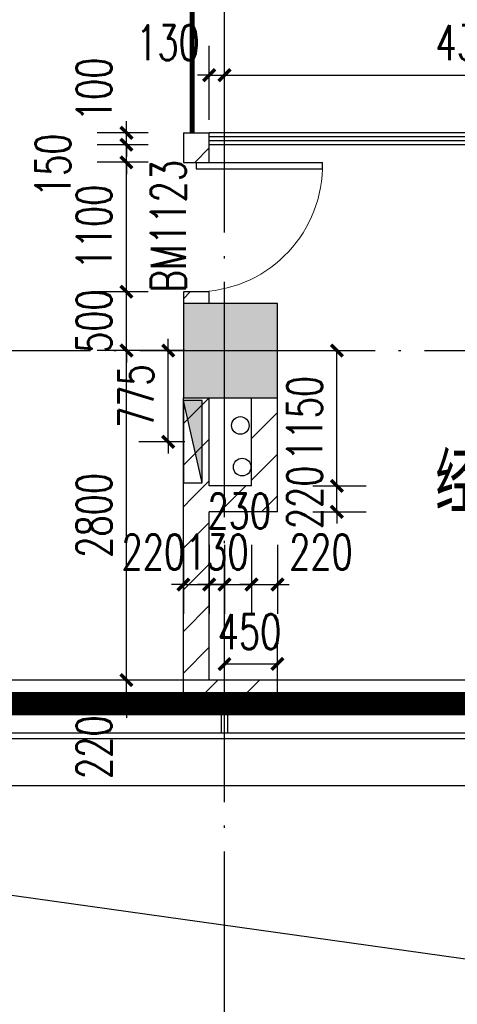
# Model space of a CAD drawing. Extents: x 797781 to 1255204, y 21234 to 1024248.
# Tile 336 of 656: x 928366 to 932088, y 369569 to 377936. Entities that reach past the tile are written whole.
import ezdxf

# ---------------------------------------------------------------- set-up
doc = ezdxf.new("R2010")
doc.units = 0
doc.header["$LTSCALE"] = 1000
doc.header["$MEASUREMENT"] = 0
for name, pattern in [('( Hidden )', [0.375, 0.25, -0.125]), ('230303生产综合楼-平面图_t8$0$DOTE', [2.42, 2, -0.2, 0.02, -0.2]), ('__DASH', [0.35, 0.25, -0.1])]:
    doc.linetypes.add(name, pattern=pattern)
for name, color, linetype in [('230303生产综合楼-平面图_t8$0$3T_WOOD', 21, 'Continuous'), ('230303生产综合楼-平面图_t8$0$A-WALL-CURTWALL', 4, 'Continuous'), ('230303生产综合楼-平面图_t8$0$COLUMN', 40, 'Continuous'), ('230303生产综合楼-平面图_t8$0$CURTWALL', 4, 'Continuous'), ('230303生产综合楼-平面图_t8$0$DOOR_FIRE', 4, 'Continuous'), ('230303生产综合楼-平面图_t8$0$DOTE', 1, '230303生产综合楼-平面图_t8$0$DOTE'), ('230303生产综合楼-平面图_t8$0$PUB_DIM', 3, 'Continuous'), ('230303生产综合楼-平面图_t8$0$PUB_HATCH', 8, 'Continuous'), ('230303生产综合楼-平面图_t8$0$PUB_TEXT', 7, 'Continuous'), ('230303生产综合楼-平面图_t8$0$VPIPE-雨水', 4, 'Continuous'), ('230303生产综合楼-平面图_t8$0$WALL-MOVE', 6, 'Continuous'), ('230303生产综合楼-平面图_t8$0$WINDOW_TEXT', 7, 'Continuous'), ('230303生产综合楼-平面图_t8$0$水管', 4, 'Continuous'), ('230303生产综合楼-平面图_t8$0$看线', 115, 'Continuous'), ('CURTWALL', 4, 'Continuous'), ('EQUIP_消火栓', 7, 'Continuous'), ('PUB_HATCH', 8, 'Continuous'), ('VPIPE-消防', 1, 'Continuous'), ('防排烟', 7, 'Continuous')]:
    doc.layers.add(name, color=color, linetype=linetype)
doc.styles.add('230303生产综合楼-平面图_t8$0$_TCH_DIM', font='SIMPLEX', dxfattribs={"bigfont": 'GBCBIG'})
doc.styles.add('230303生产综合楼-平面图_T8$0$_TCH_DIM_T3', font='SIMPLEX', dxfattribs={"width": 0.705882, "bigfont": 'GBCBIG'})
doc.styles.add('230303生产综合楼-平面图_t8$0$_TCH_WINDOW', font='SIMPLEX', dxfattribs={"height": 3.5, "bigfont": 'GBCBIG'})
doc.dimstyles.new('230303生产综合楼-平面图_T8$0$_TCH_ARCH&&100', dxfattribs={"dimtxt": 297.5, "dimasz": 100, "dimexe": 250, "dimexo": 300, "dimgap": 126.25, "dimtad": 1, "dimdec": 0, "dimzin": 0, "dimdsep": 46, "dimtxsty": '230303生产综合楼-平面图_T8$0$_TCH_DIM_T3', "dimblk": '230303生产综合楼-平面图_t8$0$_ArchTick', "dimcen": 0.09, "dimclrt": 7, "dimazin": 2, "dimtfac": 1, "dimtdec": 0, "dimtix": 1, "dimtmove": 2, "dimatfit": 3, "dimfxl": 1, "dimtolj": 1, "dimtzin": 0, "dimarcsym": 0})
pattern_1 = [(45, (0, 179.5), (-176.776766, 176.776766), [])]

# ---------------------------------------------------------------- blocks, each defined once
blk = doc.blocks.new('AQ3')
at = {"color": 6, "linetype": '__DASH', "ltscale": 4, "const_width": 200}
blk.add_lwpolyline([(1148573.8, 354817.5), (1119121.3, 354817.5)], dxfattribs=at)
blk = doc.blocks.new('230303生产综合楼-平面图_t8$0$_ArchTick')
at = {"color": 0, "linetype": 'ByBlock', "const_width": 0.3}
blk.add_lwpolyline([(-0.5, -0.5), (0.5, 0.5)], dxfattribs=at)
blk = doc.blocks.new('*D6314')
at = {"layer": '230303生产综合楼-平面图_t8$0$PUB_DIM', "color": 0, "lineweight": -2, "transparency": 16777216}
for p, q in [((1099040.1, 161363.6), (1099040.1, 161463.6)), ((1099180, 161363.6), (1098790.1, 161363.6)), ((1099040.1, 160588.5), (1099040.1, 161363.6)), ((1099180, 160588.5), (1098790.1, 160588.5)), ((1099040.1, 160588.5), (1099040.1, 160488.5))]:
    blk.add_line(p, q, dxfattribs=at)
at = {"layer": 'Defpoints', "color": 0, "transparency": 16777216}
for p in [(1099040.1, 161363.6), (1099480, 161363.6), (1099480, 160588.5)]:
    blk.add_point(p, dxfattribs=at)
at = {"layer": '230303生产综合楼-平面图_t8$0$PUB_DIM', "color": 0, "lineweight": -2, "transparency": 16777216, "xscale": 100, "yscale": 100, "zscale": 100}
for p, rotation in [((1099040.1, 161363.6), 270), ((1099040.1, 160588.5), 90)]:
    blk.add_blockref('230303生产综合楼-平面图_t8$0$_ArchTick', p, dxfattribs=dict(at, rotation=rotation))
at = {"layer": '230303生产综合楼-平面图_t8$0$PUB_DIM', "color": 7, "transparency": 16777216, "insert": (1098765.1, 160976.1), "char_height": 297.5, "attachment_point": 5, "rotation": 90, "style": '230303生产综合楼-平面图_T8$0$_TCH_DIM_T3'}
blk.add_mtext('\\A1;775', dxfattribs=at)
blk = doc.blocks.new('$TwtSys$00000434')
for p, q in [((-0.5, 0.5), (-0.5, -0.5)), ((-0.5, -0.5), (0.5, 0.5)), ((0.5, 0.5), (-0.5, 0.5)), ((0.5, -0.5), (0.5, 0.5)), ((-0.5, -0.5), (0.5, -0.5))]:
    blk.add_line(p, q)
blk.add_solid([(0.5, -0.5), (0.5, 0.5), (-0.5, -0.5)])
blk = doc.blocks.new('230303生产综合楼-平面图_t8$0$3WLGJ')
at = {"layer": '230303生产综合楼-平面图_t8$0$3T_WOOD'}
blk.add_lwpolyline([(1053491.3, 172271.9), (1053441.3, 172271.9), (1053441.3, 172521.9), (1053491.3, 172521.9)], close=True, dxfattribs=at)
blk.add_lwpolyline([(1053466.3, 172221.9), (1053466.3, 172271.9)], dxfattribs=at)
blk = doc.blocks.new('*D1643')
at = {"layer": '230303生产综合楼-平面图_t8$0$PUB_DIM', "color": 0, "lineweight": -2, "transparency": 16777216}
for p, q in [((930108, 372322.9), (930108, 372711)), ((930558, 372322.9), (930558, 372711)), ((930108, 372461), (930558, 372461))]:
    blk.add_line(p, q, dxfattribs=at)
at = {"layer": 'Defpoints', "color": 0, "transparency": 16777216}
for p in [(930558, 372461), (930108, 372022.9), (930558, 372022.9)]:
    blk.add_point(p, dxfattribs=at)
at = {"layer": '230303生产综合楼-平面图_t8$0$PUB_DIM', "color": 0, "lineweight": -2, "transparency": 16777216, "xscale": 100, "yscale": 100, "zscale": 100}
for p, rotation in [((930108, 372461), 180.0000601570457), ((930558, 372461), 6.01570457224e-05)]:
    blk.add_blockref('230303生产综合楼-平面图_t8$0$_ArchTick', p, dxfattribs=dict(at, rotation=rotation))
at = {"layer": '230303生产综合楼-平面图_t8$0$PUB_DIM', "color": 7, "transparency": 16777216, "insert": (930321, 372736), "char_height": 297.5, "attachment_point": 5, "rotation": 0.00006, "style": '230303生产综合楼-平面图_T8$0$_TCH_DIM_T3'}
blk.add_mtext('\\A1;450', dxfattribs=at)
blk = doc.blocks.new('*D1761')
at = {"layer": '230303生产综合楼-平面图_t8$0$PUB_DIM', "color": 0, "lineweight": -2, "transparency": 16777216}
for p, q in [((929978, 377084.4), (929978, 377715)), ((930108, 377084.4), (930108, 377715)), ((929978, 377465), (929878, 377465)), ((929978, 377465), (930108, 377465)), ((930108, 377465), (930208, 377465))]:
    blk.add_line(p, q, dxfattribs=at)
at = {"layer": 'Defpoints', "color": 0, "transparency": 16777216}
for p in [(930108, 377465), (929978, 376784.4), (930108, 376784.4)]:
    blk.add_point(p, dxfattribs=at)
at = {"layer": '230303生产综合楼-平面图_t8$0$PUB_DIM', "color": 0, "lineweight": -2, "transparency": 16777216, "xscale": 100, "yscale": 100, "zscale": 100}
blk.add_blockref('230303生产综合楼-平面图_t8$0$_ArchTick', (929978, 377465), dxfattribs=at)
at = {"layer": '230303生产综合楼-平面图_t8$0$PUB_DIM', "color": 0, "lineweight": -2, "transparency": 16777216, "xscale": 100, "yscale": 100, "zscale": 100, "rotation": 180}
blk.add_blockref('230303生产综合楼-平面图_t8$0$_ArchTick', (930108, 377465), dxfattribs=at)
at = {"layer": '230303生产综合楼-平面图_t8$0$PUB_DIM', "color": 7, "transparency": 16777216, "insert": (929628, 377740), "char_height": 297.5, "attachment_point": 5, "style": '230303生产综合楼-平面图_T8$0$_TCH_DIM_T3'}
blk.add_mtext('\\A1;130', dxfattribs=at)
blk = doc.blocks.new('*D1762')
at = {"layer": '230303生产综合楼-平面图_t8$0$PUB_DIM', "color": 0, "lineweight": -2, "transparency": 16777216}
for p, q in [((930108, 377084.4), (930108, 377715)), ((934418, 377084.4), (934418, 377715)), ((930108, 377465), (934418, 377465))]:
    blk.add_line(p, q, dxfattribs=at)
at = {"layer": 'Defpoints', "color": 0, "transparency": 16777216}
for p in [(934418, 377465), (930108, 376784.4), (934418, 376784.4)]:
    blk.add_point(p, dxfattribs=at)
at = {"layer": '230303生产综合楼-平面图_t8$0$PUB_DIM', "color": 0, "lineweight": -2, "transparency": 16777216, "xscale": 100, "yscale": 100, "zscale": 100, "rotation": 180}
blk.add_blockref('230303生产综合楼-平面图_t8$0$_ArchTick', (930108, 377465), dxfattribs=at)
at = {"layer": '230303生产综合楼-平面图_t8$0$PUB_DIM', "color": 0, "lineweight": -2, "transparency": 16777216, "xscale": 100, "yscale": 100, "zscale": 100}
blk.add_blockref('230303生产综合楼-平面图_t8$0$_ArchTick', (934418, 377465), dxfattribs=at)
at = {"layer": '230303生产综合楼-平面图_t8$0$PUB_DIM', "color": 7, "transparency": 16777216, "insert": (932263, 377740), "char_height": 297.5, "attachment_point": 5, "style": '230303生产综合楼-平面图_T8$0$_TCH_DIM_T3'}
blk.add_mtext('\\A1;4310', dxfattribs=at)
blk = doc.blocks.new('*D1775')
at = {"layer": '230303生产综合楼-平面图_t8$0$PUB_DIM', "color": 0, "lineweight": -2, "transparency": 16777216}
for p, q in [((929758, 373474.2), (929758, 372886.6)), ((929978, 373474.2), (929978, 372886.6)), ((929758, 373136.6), (929658, 373136.6)), ((929758, 373136.6), (929978, 373136.6)), ((929978, 373136.6), (930078, 373136.6))]:
    blk.add_line(p, q, dxfattribs=at)
at = {"layer": 'Defpoints', "color": 0, "transparency": 16777216}
for p in [(929758, 373774.2), (929978, 373774.2), (929978, 373136.6)]:
    blk.add_point(p, dxfattribs=at)
at = {"layer": '230303生产综合楼-平面图_t8$0$PUB_DIM', "color": 0, "lineweight": -2, "transparency": 16777216, "xscale": 100, "yscale": 100, "zscale": 100}
blk.add_blockref('230303生产综合楼-平面图_t8$0$_ArchTick', (929758, 373136.6), dxfattribs=at)
at = {"layer": '230303生产综合楼-平面图_t8$0$PUB_DIM', "color": 0, "lineweight": -2, "transparency": 16777216, "xscale": 100, "yscale": 100, "zscale": 100, "rotation": 180}
blk.add_blockref('230303生产综合楼-平面图_t8$0$_ArchTick', (929978, 373136.6), dxfattribs=at)
at = {"layer": '230303生产综合楼-平面图_t8$0$PUB_DIM', "color": 7, "transparency": 16777216, "insert": (929502.8, 373411.6), "char_height": 297.5, "attachment_point": 5, "style": '230303生产综合楼-平面图_T8$0$_TCH_DIM_T3'}
blk.add_mtext('\\A1;220', dxfattribs=at)
blk = doc.blocks.new('*D1776')
at = {"layer": '230303生产综合楼-平面图_t8$0$PUB_DIM', "color": 0, "lineweight": -2, "transparency": 16777216}
for p, q in [((929978, 373474.2), (929978, 372886.6)), ((930108, 373474.2), (930108, 372886.6)), ((929978, 373136.6), (929878, 373136.6)), ((929978, 373136.6), (930108, 373136.6)), ((930108, 373136.6), (930208, 373136.6))]:
    blk.add_line(p, q, dxfattribs=at)
at = {"layer": 'Defpoints', "color": 0, "transparency": 16777216}
for p in [(929978, 373774.2), (930108, 373774.2), (930108, 373136.6)]:
    blk.add_point(p, dxfattribs=at)
at = {"layer": '230303生产综合楼-平面图_t8$0$PUB_DIM', "color": 0, "lineweight": -2, "transparency": 16777216, "xscale": 100, "yscale": 100, "zscale": 100}
blk.add_blockref('230303生产综合楼-平面图_t8$0$_ArchTick', (929978, 373136.6), dxfattribs=at)
at = {"layer": '230303生产综合楼-平面图_t8$0$PUB_DIM', "color": 0, "lineweight": -2, "transparency": 16777216, "xscale": 100, "yscale": 100, "zscale": 100, "rotation": 180}
blk.add_blockref('230303生产综合楼-平面图_t8$0$_ArchTick', (930108, 373136.6), dxfattribs=at)
at = {"layer": '230303生产综合楼-平面图_t8$0$PUB_DIM', "color": 7, "transparency": 16777216, "insert": (930043, 373411.6), "char_height": 297.5, "attachment_point": 5, "style": '230303生产综合楼-平面图_T8$0$_TCH_DIM_T3'}
blk.add_mtext('\\A1;130', dxfattribs=at)
blk = doc.blocks.new('*D1777')
at = {"layer": '230303生产综合楼-平面图_t8$0$PUB_DIM', "color": 0, "lineweight": -2, "transparency": 16777216}
for p, q in [((930108, 373474.2), (930108, 372886.6)), ((930338, 373474.2), (930338, 372886.6)), ((930108, 373136.6), (930008, 373136.6)), ((930108, 373136.6), (930338, 373136.6)), ((930338, 373136.6), (930438, 373136.6))]:
    blk.add_line(p, q, dxfattribs=at)
at = {"layer": 'Defpoints', "color": 0, "transparency": 16777216}
for p in [(930108, 373774.2), (930338, 373774.2), (930338, 373136.6)]:
    blk.add_point(p, dxfattribs=at)
at = {"layer": '230303生产综合楼-平面图_t8$0$PUB_DIM', "color": 0, "lineweight": -2, "transparency": 16777216, "xscale": 100, "yscale": 100, "zscale": 100}
blk.add_blockref('230303生产综合楼-平面图_t8$0$_ArchTick', (930108, 373136.6), dxfattribs=at)
at = {"layer": '230303生产综合楼-平面图_t8$0$PUB_DIM', "color": 0, "lineweight": -2, "transparency": 16777216, "xscale": 100, "yscale": 100, "zscale": 100, "rotation": 180}
blk.add_blockref('230303生产综合楼-平面图_t8$0$_ArchTick', (930338, 373136.6), dxfattribs=at)
at = {"layer": '230303生产综合楼-平面图_t8$0$PUB_DIM', "color": 7, "transparency": 16777216, "insert": (930233, 373761.6), "char_height": 297.5, "attachment_point": 5, "style": '230303生产综合楼-平面图_T8$0$_TCH_DIM_T3'}
blk.add_mtext('\\A1;230', dxfattribs=at)
blk = doc.blocks.new('*D1778')
at = {"layer": '230303生产综合楼-平面图_t8$0$PUB_DIM', "color": 0, "lineweight": -2, "transparency": 16777216}
for p, q in [((930338, 373474.2), (930338, 372886.6)), ((930558, 373474.2), (930558, 372886.6)), ((930338, 373136.6), (930238, 373136.6)), ((930338, 373136.6), (930558, 373136.6)), ((930558, 373136.6), (930658, 373136.6))]:
    blk.add_line(p, q, dxfattribs=at)
at = {"layer": 'Defpoints', "color": 0, "transparency": 16777216}
for p in [(930338, 373774.2), (930558, 373774.2), (930558, 373136.6)]:
    blk.add_point(p, dxfattribs=at)
at = {"layer": '230303生产综合楼-平面图_t8$0$PUB_DIM', "color": 0, "lineweight": -2, "transparency": 16777216, "xscale": 100, "yscale": 100, "zscale": 100}
blk.add_blockref('230303生产综合楼-平面图_t8$0$_ArchTick', (930338, 373136.6), dxfattribs=at)
at = {"layer": '230303生产综合楼-平面图_t8$0$PUB_DIM', "color": 0, "lineweight": -2, "transparency": 16777216, "xscale": 100, "yscale": 100, "zscale": 100, "rotation": 180}
blk.add_blockref('230303生产综合楼-平面图_t8$0$_ArchTick', (930558, 373136.6), dxfattribs=at)
at = {"layer": '230303生产综合楼-平面图_t8$0$PUB_DIM', "color": 7, "transparency": 16777216, "insert": (930928, 373411.6), "char_height": 297.5, "attachment_point": 5, "style": '230303生产综合楼-平面图_T8$0$_TCH_DIM_T3'}
blk.add_mtext('\\A1;220', dxfattribs=at)
blk = doc.blocks.new('*D1779')
at = {"layer": '230303生产综合楼-平面图_t8$0$PUB_DIM', "color": 0, "lineweight": -2, "transparency": 16777216}
for p, q in [((931063.9, 373974.2), (931063.9, 374074.2)), ((930858, 373974.2), (931313.9, 373974.2)), ((931063.9, 373754.2), (931063.9, 373974.2)), ((930858, 373754.2), (931313.9, 373754.2)), ((931063.9, 373754.2), (931063.9, 373654.2))]:
    blk.add_line(p, q, dxfattribs=at)
at = {"layer": 'Defpoints', "color": 0, "transparency": 16777216}
for p in [(930558, 373974.2), (931063.9, 373974.2), (930558, 373754.2)]:
    blk.add_point(p, dxfattribs=at)
at = {"layer": '230303生产综合楼-平面图_t8$0$PUB_DIM', "color": 0, "lineweight": -2, "transparency": 16777216, "xscale": 100, "yscale": 100, "zscale": 100}
for p, rotation in [((931063.9, 373974.2), 269.9997036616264), ((931063.9, 373754.2), 89.9997036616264)]:
    blk.add_blockref('230303生产综合楼-平面图_t8$0$_ArchTick', p, dxfattribs=dict(at, rotation=rotation))
at = {"layer": '230303生产综合楼-平面图_t8$0$PUB_DIM', "color": 7, "transparency": 16777216, "insert": (930788.9, 373877.1), "char_height": 297.5, "attachment_point": 5, "rotation": 89.9997, "style": '230303生产综合楼-平面图_T8$0$_TCH_DIM_T3'}
blk.add_mtext('\\A1;220', dxfattribs=at)
blk = doc.blocks.new('*D1780')
at = {"layer": '230303生产综合楼-平面图_t8$0$PUB_DIM', "color": 0, "lineweight": -2, "transparency": 16777216}
for p, q in [((930858, 375124.2), (931313.9, 375124.2)), ((931063.9, 373974.2), (931063.9, 375124.2)), ((930858, 373974.2), (931313.9, 373974.2))]:
    blk.add_line(p, q, dxfattribs=at)
at = {"layer": 'Defpoints', "color": 0, "transparency": 16777216}
for p in [(930558, 375124.2), (931063.9, 375124.2), (930558, 373974.2)]:
    blk.add_point(p, dxfattribs=at)
at = {"layer": '230303生产综合楼-平面图_t8$0$PUB_DIM', "color": 0, "lineweight": -2, "transparency": 16777216, "xscale": 100, "yscale": 100, "zscale": 100}
for p, rotation in [((931063.9, 375124.2), 89.9997036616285), ((931063.9, 373974.2), 269.9997036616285)]:
    blk.add_blockref('230303生产综合楼-平面图_t8$0$_ArchTick', p, dxfattribs=dict(at, rotation=rotation))
at = {"layer": '230303生产综合楼-平面图_t8$0$PUB_DIM', "color": 7, "transparency": 16777216, "insert": (930788.9, 374549.2), "char_height": 297.5, "attachment_point": 5, "rotation": 89.9997, "style": '230303生产综合楼-平面图_T8$0$_TCH_DIM_T3'}
blk.add_mtext('\\A1;1150', dxfattribs=at)
blk = doc.blocks.new('*D1781')
at = {"layer": '230303生产综合楼-平面图_t8$0$PUB_DIM', "color": 0, "lineweight": -2, "transparency": 16777216}
for p, q in [((929274.4, 376974.3), (929274.4, 377074.3)), ((929458.3, 376974.3), (929024.4, 376974.3)), ((929274.4, 376874.3), (929274.4, 376974.3)), ((929458.3, 376874.3), (929024.4, 376874.3)), ((929274.4, 376874.3), (929274.4, 376774.3))]:
    blk.add_line(p, q, dxfattribs=at)
at = {"layer": 'Defpoints', "color": 0, "transparency": 16777216}
for p in [(929274.4, 376974.3), (929758.3, 376974.3), (929758.3, 376874.3)]:
    blk.add_point(p, dxfattribs=at)
at = {"layer": '230303生产综合楼-平面图_t8$0$PUB_DIM', "color": 0, "lineweight": -2, "transparency": 16777216, "xscale": 100, "yscale": 100, "zscale": 100}
for p, rotation in [((929274.4, 376974.3), 269.9967125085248), ((929274.4, 376874.3), 89.9967125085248)]:
    blk.add_blockref('230303生产综合楼-平面图_t8$0$_ArchTick', p, dxfattribs=dict(at, rotation=rotation))
at = {"layer": '230303生产综合楼-平面图_t8$0$PUB_DIM', "color": 7, "transparency": 16777216, "insert": (928999.4, 377344.3), "char_height": 297.5, "attachment_point": 5, "rotation": 89.99671, "style": '230303生产综合楼-平面图_T8$0$_TCH_DIM_T3'}
blk.add_mtext('\\A1;100', dxfattribs=at)
blk = doc.blocks.new('*D1782')
at = {"layer": '230303生产综合楼-平面图_t8$0$PUB_DIM', "color": 0, "lineweight": -2, "transparency": 16777216}
for p, q in [((929274.4, 376874.3), (929274.4, 376974.3)), ((929458.3, 376874.3), (929024.4, 376874.3)), ((929274.4, 376724.3), (929274.4, 376874.3)), ((929458.3, 376724.3), (929024.4, 376724.3)), ((929274.4, 376724.3), (929274.4, 376624.3))]:
    blk.add_line(p, q, dxfattribs=at)
at = {"layer": 'Defpoints', "color": 0, "transparency": 16777216}
for p in [(929274.4, 376874.3), (929758.3, 376874.3), (929758.3, 376724.2)]:
    blk.add_point(p, dxfattribs=at)
at = {"layer": '230303生产综合楼-平面图_t8$0$PUB_DIM', "color": 0, "lineweight": -2, "transparency": 16777216, "xscale": 100, "yscale": 100, "zscale": 100}
for p, rotation in [((929274.4, 376874.3), 269.9967125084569), ((929274.4, 376724.3), 89.99671250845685)]:
    blk.add_blockref('230303生产综合楼-平面图_t8$0$_ArchTick', p, dxfattribs=dict(at, rotation=rotation))
at = {"layer": '230303生产综合楼-平面图_t8$0$PUB_DIM', "color": 7, "transparency": 16777216, "insert": (928649.4, 376699.3), "char_height": 297.5, "attachment_point": 5, "rotation": 89.99671, "style": '230303生产综合楼-平面图_T8$0$_TCH_DIM_T3'}
blk.add_mtext('\\A1;150', dxfattribs=at)
blk = doc.blocks.new('*D1783')
at = {"layer": '230303生产综合楼-平面图_t8$0$PUB_DIM', "color": 0, "lineweight": -2, "transparency": 16777216}
for p, q in [((929458.3, 376724.3), (929024.4, 376724.3)), ((929274.3, 375624.3), (929274.4, 376724.3)), ((929458.2, 375624.3), (929024.3, 375624.3))]:
    blk.add_line(p, q, dxfattribs=at)
at = {"layer": 'Defpoints', "color": 0, "transparency": 16777216}
for p in [(929274.4, 376724.3), (929758.3, 376724.2), (929758.2, 375624.2)]:
    blk.add_point(p, dxfattribs=at)
at = {"layer": '230303生产综合楼-平面图_t8$0$PUB_DIM', "color": 0, "lineweight": -2, "transparency": 16777216, "xscale": 100, "yscale": 100, "zscale": 100}
for p, rotation in [((929274.4, 376724.3), 89.99671250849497), ((929274.3, 375624.3), 269.996712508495)]:
    blk.add_blockref('230303生产综合楼-平面图_t8$0$_ArchTick', p, dxfattribs=dict(at, rotation=rotation))
at = {"layer": '230303生产综合楼-平面图_t8$0$PUB_DIM', "color": 7, "transparency": 16777216, "insert": (928999.4, 376174.3), "char_height": 297.5, "attachment_point": 5, "rotation": 89.99671, "style": '230303生产综合楼-平面图_T8$0$_TCH_DIM_T3'}
blk.add_mtext('\\A1;1100', dxfattribs=at)
blk = doc.blocks.new('*D1784')
at = {"layer": '230303生产综合楼-平面图_t8$0$PUB_DIM', "color": 0, "lineweight": -2, "transparency": 16777216}
for p, q in [((929274.3, 375624.3), (929274.3, 375724.3)), ((929458.2, 375624.3), (929024.3, 375624.3)), ((929274.3, 375124.3), (929274.3, 375624.3)), ((929458.2, 375124.3), (929024.3, 375124.3)), ((929274.3, 375124.3), (929274.3, 375024.3))]:
    blk.add_line(p, q, dxfattribs=at)
at = {"layer": 'Defpoints', "color": 0, "transparency": 16777216}
for p in [(929274.3, 375624.3), (929758.2, 375624.2), (929758.2, 375124.2)]:
    blk.add_point(p, dxfattribs=at)
at = {"layer": '230303生产综合楼-平面图_t8$0$PUB_DIM', "color": 0, "lineweight": -2, "transparency": 16777216, "xscale": 100, "yscale": 100, "zscale": 100}
for p, rotation in [((929274.3, 375624.3), 269.9967125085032), ((929274.3, 375124.3), 89.99671250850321)]:
    blk.add_blockref('230303生产综合楼-平面图_t8$0$_ArchTick', p, dxfattribs=dict(at, rotation=rotation))
at = {"layer": '230303生产综合楼-平面图_t8$0$PUB_DIM', "color": 7, "transparency": 16777216, "insert": (928999.3, 375374.3), "char_height": 297.5, "attachment_point": 5, "rotation": 89.99671, "style": '230303生产综合楼-平面图_T8$0$_TCH_DIM_T3'}
blk.add_mtext('\\A1;500', dxfattribs=at)
blk = doc.blocks.new('*D1785')
at = {"layer": '230303生产综合楼-平面图_t8$0$PUB_DIM', "color": 0, "lineweight": -2, "transparency": 16777216}
for p, q in [((929458.2, 375124.3), (929024.3, 375124.3)), ((929274.1, 372324.3), (929274.3, 375124.3)), ((929458, 372324.3), (929024.1, 372324.3))]:
    blk.add_line(p, q, dxfattribs=at)
at = {"layer": 'Defpoints', "color": 0, "transparency": 16777216}
for p in [(929274.3, 375124.3), (929758.2, 375124.2), (929758, 372324.2)]:
    blk.add_point(p, dxfattribs=at)
at = {"layer": '230303生产综合楼-平面图_t8$0$PUB_DIM', "color": 0, "lineweight": -2, "transparency": 16777216, "xscale": 100, "yscale": 100, "zscale": 100}
for p, rotation in [((929274.3, 375124.3), 89.99671250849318), ((929274.1, 372324.3), 269.9967125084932)]:
    blk.add_blockref('230303生产综合楼-平面图_t8$0$_ArchTick', p, dxfattribs=dict(at, rotation=rotation))
at = {"layer": '230303生产综合楼-平面图_t8$0$PUB_DIM', "color": 7, "transparency": 16777216, "insert": (928999.2, 373724.3), "char_height": 297.5, "attachment_point": 5, "rotation": 89.99671, "style": '230303生产综合楼-平面图_T8$0$_TCH_DIM_T3'}
blk.add_mtext('\\A1;2800', dxfattribs=at)
blk = doc.blocks.new('*D1786')
at = {"layer": '230303生产综合楼-平面图_t8$0$PUB_DIM', "color": 0, "lineweight": -2, "transparency": 16777216}
for p, q in [((929274.1, 372324.3), (929274.1, 372424.3)), ((929458, 372324.3), (929024.1, 372324.3)), ((929274.1, 372104.3), (929274.1, 372324.3)), ((929458, 372104.3), (929024.1, 372104.3)), ((929274.1, 372104.3), (929274.1, 372004.3))]:
    blk.add_line(p, q, dxfattribs=at)
at = {"layer": 'Defpoints', "color": 0, "transparency": 16777216}
for p in [(929274.1, 372324.3), (929758, 372324.2), (929758, 372104.2)]:
    blk.add_point(p, dxfattribs=at)
at = {"layer": '230303生产综合楼-平面图_t8$0$PUB_DIM', "color": 0, "lineweight": -2, "transparency": 16777216, "xscale": 100, "yscale": 100, "zscale": 100}
for p, rotation in [((929274.1, 372324.3), 269.9967125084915), ((929274.1, 372104.3), 89.99671250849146)]:
    blk.add_blockref('230303生产综合楼-平面图_t8$0$_ArchTick', p, dxfattribs=dict(at, rotation=rotation))
at = {"layer": '230303生产综合楼-平面图_t8$0$PUB_DIM', "color": 7, "transparency": 16777216, "insert": (928999.1, 371754.3), "char_height": 297.5, "attachment_point": 5, "rotation": 89.99671, "style": '230303生产综合楼-平面图_T8$0$_TCH_DIM_T3'}
blk.add_mtext('\\A1;220', dxfattribs=at)
blk = doc.blocks.new('230303生产综合楼-平面图_t8$0$$DorLib2D$00000001')
for p, q in [((0.45, 0.975), (0.5, 0.975)), ((0.45, 0), (0.45, 0.975)), ((0.5, 0), (0.5, 0.975)), ((0.5, 0), (0.45, 0))]:
    blk.add_line(p, q)
at = {"lineweight": 13}
blk.add_arc((0.475, 0), 0.975, 91.46928, 180, dxfattribs=at)
blk = doc.blocks.new('_FZH')
blk.add_lwpolyline([(-0.5, -0.5), (0.5, -0.5), (0.5, 0.5), (-0.5, 0.5)], close=True)
at = {"layer": 'PUB_HATCH'}
blk.add_solid([(-0.5, -0.5), (0.5, -0.5), (-0.5, 0.5), (0.5, 0.5)], dxfattribs=at)
blk = doc.blocks.new('230303生产综合楼-平面图_t8$0$3-XHS')
at = {"layer": '230303生产综合楼-平面图_t8$0$VPIPE-雨水'}
blk.add_circle((1099653, 160727.3), 75, dxfattribs=at)
at = {"layer": 'VPIPE-消防'}
blk.add_circle((1099668.4, 160373.6), 75, dxfattribs=at)
at = {"layer": 'EQUIP_消火栓', "xscale": -700, "yscale": -160, "zscale": 700, "rotation": 270.0000000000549}
blk.add_blockref('$TwtSys$00000434', (1099248.3, 160589.6), dxfattribs=at)
at = {"layer": '230303生产综合楼-平面图_t8$0$PUB_DIM'}
dim = blk.add_aligned_dim(p1=(1099480, 160588.5), p2=(1099480, 161363.6), distance=439.9, dimstyle='230303生产综合楼-平面图_T8$0$_TCH_ARCH&&100', dxfattribs=at)
dim.commit()
dim.dimension.update_dxf_attribs({"geometry": '*D6314', "text_midpoint": (1098765.1, 160976.1)})

msp = doc.modelspace()

# ---------------------------------------------------------------- hatches: boundary and pattern name
at = {"layer": '230303生产综合楼-平面图_t8$0$PUB_HATCH'}
h = msp.add_hatch(dxfattribs=at)
h.set_pattern_fill('普通砖', color=256, scale=100, style=0)
h.set_pattern_definition(pattern_1)
h.paths.add_polyline_path([(929758, 376774.2), (929758, 376724.2), (929978, 376724.2), (929978, 376974.2)])
h = msp.add_hatch(dxfattribs=at)
h.set_pattern_fill('普通砖', color=256, scale=100, style=0)
h.set_pattern_definition(pattern_1)
h.paths.add_polyline_path([(929758, 376774.2), (929758, 376774.2), (929978, 376974.2), (929758, 376974.2)])
h = msp.add_hatch(dxfattribs=at)
h.set_pattern_fill('普通砖', color=256, scale=100, style=0)
h.set_pattern_definition(pattern_1)
h.paths.add_polyline_path([(929758, 375524.2), (929978, 375524.2), (929978, 375624.2), (929758, 375624.2)])
h = msp.add_hatch(dxfattribs=at)
h.set_pattern_fill('普通砖', color=256, scale=100, style=0)
h.set_pattern_definition(pattern_1)
h.paths.add_polyline_path([(929978, 374724.2), (929758, 374724.2), (929758, 373874.2), (929904.7, 373867.6), (929978, 373974.2)])
h = msp.add_hatch(dxfattribs=at)
h.set_pattern_fill('普通砖', color=256, scale=100, style=0)
h.set_pattern_definition(pattern_1)
h.paths.add_polyline_path([(930558, 374724.2), (930338, 374724.2), (930338, 373974.2), (930558, 373754.2)])
h = msp.add_hatch(dxfattribs=at)
h.set_pattern_fill('普通砖', color=256, scale=100, style=0)
h.set_pattern_definition(pattern_1)
h.paths.add_polyline_path([(930558, 373754.2), (930338, 373974.2), (929978, 373974.2), (929904.7, 373867.6), (929978, 373754.2)])
h = msp.add_hatch(dxfattribs=at)
h.set_pattern_fill('普通砖', color=256, scale=100, style=0)
h.set_pattern_definition(pattern_1)
h.paths.add_polyline_path([(929758, 372104.2), (929978, 372324.2), (929978, 373754.2), (929904.7, 373867.6), (929758, 373874.2)])
h = msp.add_hatch(dxfattribs=at)
h.set_pattern_fill('普通砖', color=256, scale=100, style=0)
h.set_pattern_definition(pattern_1)
h.paths.add_polyline_path([(930558, 372324.2), (929978, 372324.2), (929758, 372104.2), (930558, 372104.2)])

# ---------------------------------------------------------------- linework, layer by layer
at = {"layer": '230303生产综合楼-平面图_t8$0$A-WALL-CURTWALL'}
msp.add_line((929758, 372124.2), (929958, 372124.2), dxfattribs=at)
at = {"layer": '230303生产综合楼-平面图_t8$0$CURTWALL'}
for points in [[(957460.5, 372124.2), (928008, 372124.2)], [(957460.5, 371874.2), (928008, 371874.2)], [(957460.5, 371824.2), (928008, 371824.2)]]:
    msp.add_lwpolyline(points, dxfattribs=at)
at = {"layer": '230303生产综合楼-平面图_t8$0$DOTE'}
for p, q in [((930108, 364027.4), (930108, 397924.2)), ((895508, 375124.2), (989908, 375124.2))]:
    msp.add_line(p, q, dxfattribs=at)
at = {"layer": '230303生产综合楼-平面图_t8$0$PUB_HATCH', "color": 8}
msp.add_lwpolyline([(957408, 372124.2), (957408, 372324.2), (928008, 372324.2), (928008, 372124.2)], dxfattribs=at)
at = {"layer": '230303生产综合楼-平面图_t8$0$WALL-MOVE'}
for p, q in [((929758, 376974.2), (929978, 376974.2)), ((929758, 376974.2), (929758, 376774.2)), ((929978, 376724.2), (929978, 376974.2)), ((929758, 376774.2), (929758, 376724.2)), ((929758, 376774.2), (929758, 376774.2)), ((929758, 376724.2), (929978, 376724.2)), ((929978, 375624.2), (929758, 375624.2)), ((929758, 375624.2), (929758, 375524.2)), ((929978, 375524.2), (929978, 375624.2)), ((929758, 373874.2), (929758, 374724.2)), ((929978, 373974.2), (929978, 374724.2)), ((930338, 373974.2), (930338, 374724.2)), ((930558, 373754.2), (930558, 374724.2)), ((930338, 373974.2), (929978, 373974.2)), ((929758, 372104.2), (929758, 373874.2)), ((930558, 373754.2), (929978, 373754.2)), ((929978, 372324.2), (929978, 373754.2)), ((930558, 372324.2), (929978, 372324.2)), ((930558, 372104.2), (930558, 372324.2)), ((930558, 372104.2), (929758, 372104.2))]:
    msp.add_line(p, q, dxfattribs=at)
at = {"layer": '230303生产综合楼-平面图_t8$0$水管'}
msp.add_line((921708, 371424.2), (938058, 369124.2), dxfattribs=at)
at = {"layer": '230303生产综合楼-平面图_t8$0$看线'}
msp.add_lwpolyline([(895458, 398351.7), (921394.7, 395624.2), (989958, 395624.2), (989958, 371424.2), (921321.3, 371424.2), (895458, 374144)], close=True, dxfattribs=at)
at = {"layer": 'CURTWALL'}
for p, q in [((934308, 376974.2), (929978, 376974.2)), ((934308, 376940.9), (929978, 376940.9)), ((934308, 376907.6), (929978, 376907.6)), ((934308, 376874.2), (929978, 376874.2))]:
    msp.add_line(p, q, dxfattribs=at)
at = {"layer": '防排烟', "color": 1, "linetype": '( Hidden )', "const_width": 40}
msp.add_lwpolyline([(929833, 376974.2), (929833, 378974.2)], dxfattribs=at)

# ---------------------------------------------------------------- block references
for name, p in [('230303生产综合楼-平面图_t8$0$3WLGJ', (-123358.3, 199602.3)), ('AQ3', (-191113.3, 17306.7)), ('230303生产综合楼-平面图_t8$0$3-XHS', (-169410.3, 213760.7))]:
    msp.add_blockref(name, p)
at = {"layer": '230303生产综合楼-平面图_t8$0$COLUMN', "xscale": 800, "yscale": 800, "zscale": 800, "rotation": 270}
msp.add_blockref('_FZH', (930158, 375124.2), dxfattribs=at)
at = {"layer": '230303生产综合楼-平面图_t8$0$DOOR_FIRE'}
ref = msp.add_blockref('230303生产综合楼-平面图_t8$0$$DorLib2D$00000001', (929868, 376174.2), dxfattribs=dict(at, xscale=1100, yscale=-1100, zscale=220, rotation=89.9999999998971))
ref.add_attrib('A', 'BM1123', (929778.6, 375619.2), dxfattribs={"layer": '230303生产综合楼-平面图_t8$0$WINDOW_TEXT', "ltscale": 2, "height": 297.5, "rotation": 90, "style": '230303生产综合楼-平面图_t8$0$_TCH_WINDOW', "width": 0.705882})

# ---------------------------------------------------------------- texts
at = {"layer": '230303生产综合楼-平面图_t8$0$PUB_TEXT', "style": '230303生产综合楼-平面图_t8$0$_TCH_DIM'}
msp.add_text('经理室', height=510.64, dxfattribs=at).set_placement((931902.5, 373743.7))

# ---------------------------------------------------------------- dimensions: what is measured, and where the dimension line sits
at = {"layer": '230303生产综合楼-平面图_t8$0$PUB_DIM'}
for base, p1, p2, angle, picture, middle in [((930108, 377465), (929978, 376784.4), (930108, 376784.4), 0, '*D1761', (929628, 377740)), ((929274.4, 376974.3), (929758.3, 376874.3), (929758.3, 376974.3), 89.99671, '*D1781', (928999.4, 377344.3)), ((929274.4, 376874.3), (929758.3, 376724.2), (929758.3, 376874.3), 89.99671, '*D1782', (928649.4, 376699.3)), ((931063.9, 373974.2), (930558, 373754.2), (930558, 373974.2), 89.9997, '*D1779', (930788.9, 373877.1)), ((930338, 373136.6), (930108, 373774.2), (930338, 373774.2), 360, '*D1777', (930233, 373761.6)), ((929978, 373136.6), (929758, 373774.2), (929978, 373774.2), 360, '*D1775', (929502.8, 373411.6)), ((930558, 373136.6), (930338, 373774.2), (930558, 373774.2), 360, '*D1778', (930928, 373411.6)), ((930558, 372461), (930108, 372022.9), (930558, 372022.9), 0.00006, '*D1643', (930321, 372736)), ((929274.1, 372324.3), (929758, 372104.2), (929758, 372324.2), 89.99671, '*D1786', (928999.1, 371754.3))]:
    dim = msp.add_linear_dim(base=base, p1=p1, p2=p2, angle=angle, dimstyle='230303生产综合楼-平面图_T8$0$_TCH_ARCH&&100', dxfattribs=at)
    dim.commit()
    dim.dimension.update_dxf_attribs({"geometry": picture, "text_midpoint": middle, "dimtype": 161})
for p1, p2, distance, picture, middle in [((930108, 376784.4), (934418, 376784.4), 680.6, '*D1762', (932263, 377740)), ((929758.2, 375624.2), (929758.3, 376724.2), 483.9, '*D1783', (928999.4, 376174.3)), ((929758.2, 375124.2), (929758.2, 375624.2), 483.9, '*D1784', (928999.3, 375374.3)), ((929758, 372324.2), (929758.2, 375124.2), 483.9, '*D1785', (928999.2, 373724.3)), ((930558, 373974.2), (930558, 375124.2), -505.9, '*D1780', (930788.9, 374549.2)), ((929978, 373774.2), (930108, 373774.2), -637.6, '*D1776', (930043, 373411.6))]:
    dim = msp.add_aligned_dim(p1=p1, p2=p2, distance=distance, dimstyle='230303生产综合楼-平面图_T8$0$_TCH_ARCH&&100', dxfattribs=at)
    dim.commit()
    dim.dimension.update_dxf_attribs({"geometry": picture, "text_midpoint": middle})

doc.saveas('drawing.dxf')
